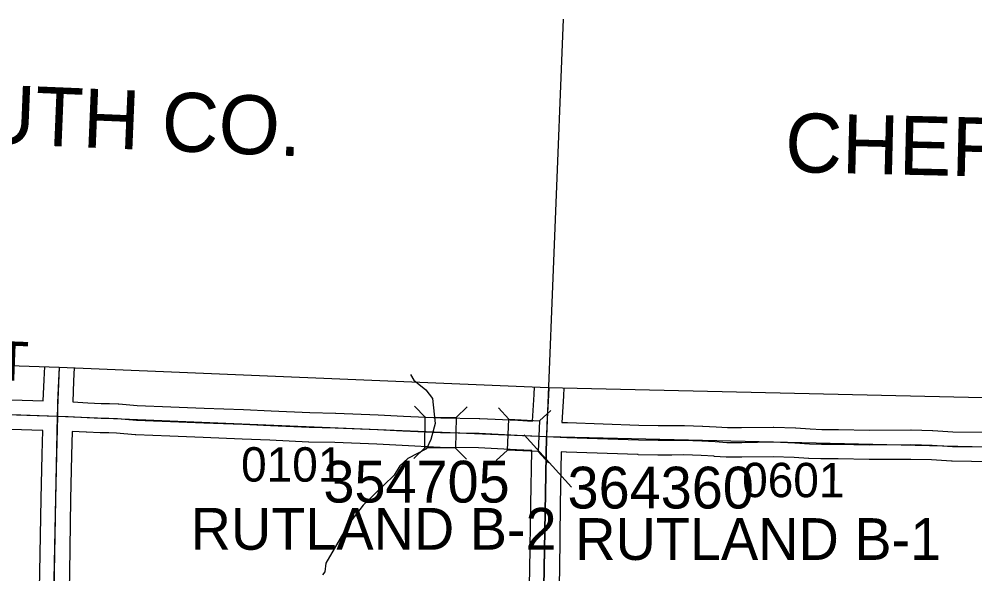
# Model space of a CAD drawing. Extents: x -157.2 to -99.3, y 12.2 to 46.2.
# Drawn here: x -121.437 to -119.49, y 40.059 to 41.188 of the extents above; entities that cross this region are included whole.
import ezdxf

# ---------------------------------------------------------------- set-up
doc = ezdxf.new("R2010")
doc.units = 0
for name, color, linetype in [('tdCoClipBndry', 7, 'Continuous'), ('tdCoCoAdjSecRdTxt', 7, 'Continuous'), ('tdCoCoBndry', 7, 'Continuous'), ('tdCoCoBndryPart', 7, 'Continuous'), ('tdCoCoBndryTxt', 7, 'Continuous'), ('tdCoHydroRiver', 7, 'Continuous'), ('tdCoSecRdNmbr', 7, 'Continuous'), ('tdCoSecRteBand', 7, 'Continuous'), ('tdCoSecRteCL', 7, 'Continuous'), ('tdCoSectLine', 7, 'Continuous'), ('tdCoStrucSec', 7, 'Continuous'), ('tdCoStrucSecCoName', 7, 'Continuous'), ('tdCoStrucSecFHWANum', 7, 'Continuous'), ('tdCoSurfAsphalt', 7, 'Continuous'), ('tdCoSurfGravel', 7, 'Continuous'), ('tdCoTwpBndryShd', 7, 'Continuous')]:
    doc.layers.add(name, color=color, linetype=linetype)

msp = doc.modelspace()

# ---------------------------------------------------------------- linework, layer by layer
at = {"layer": 'tdCoClipBndry'}
msp.add_lwpolyline([(-137.3849, 40.9986), (-130.3617, 40.7621), (-129.3761, 40.7352), (-128.3918, 40.7165), (-127.3846, 40.6647), (-126.387, 40.641), (-124.3513, 40.57), (-123.3516, 40.5465), (-121.3552, 40.48), (-120.3594, 40.4386), (-118.3228, 40.3917), (-115.3169, 40.3414), (-114.3264, 40.3124), (-114.2927, 40.3054), (-114.257, 40.2814), (-114.2379, 40.2528), (-114.2294, 40.2106), (-114.247, 39.2403), (-114.2573, 38.2439), (-114.2917, 37.2483), (-114.3338, 36.2543), (-114.3541, 35.2589), (-114.3899, 34.3598)], dxfattribs=at)
at = {"layer": 'tdCoCoBndry'}
msp.add_lwpolyline([(-135.3934, 40.8324), (-134.3958, 40.7988), (-133.3972, 40.7654), (-132.3984, 40.7315), (-131.3628, 40.6937), (-130.3647, 40.6622), (-129.3784, 40.6353), (-128.3937, 40.6165), (-127.3884, 40.5648), (-126.3904, 40.5411), (-125.354, 40.5038), (-124.3542, 40.47), (-123.355, 40.4466), (-122.3574, 40.4123), (-121.3585, 40.3801), (-120.3626, 40.3387), (-119.3227, 40.3139), (-118.3248, 40.2918), (-117.32, 40.2727), (-116.3236, 40.2604), (-115.3186, 40.2414), (-114.3294, 40.2124)], dxfattribs=at)
at = {"layer": 'tdCoCoBndryPart'}
msp.add_lwpolyline([(-120.3288, 41.188), (-120.3626, 40.3387)], dxfattribs=at)
at = {"layer": 'tdCoHydroRiver'}
msp.add_lwpolyline([(-120.6399, 40.4646), (-120.6331, 40.4531), (-120.6084, 40.4335), (-120.5947, 40.4158), (-120.5897, 40.3651), (-120.5985, 40.3322), (-120.6069, 40.3135), (-120.6453, 40.294), (-120.6615, 40.2787), (-120.6731, 40.26), (-120.7363, 40.1986), (-120.7658, 40.16), (-120.8121, 40.0807), (-120.8142, 40.0634), (-120.8191, 40.0572)], dxfattribs=at)
at = {"layer": 'tdCoSecRteBand'}
for points in [[(-121.3874, 40.411), (-121.3858, 40.4538), (-121.3858, 40.4539), (-121.3858, 40.4541), (-121.3845, 40.481)], [(-121.3246, 40.4787), (-121.3259, 40.4514), (-121.3275, 40.4091), (-121.3272, 40.4091), (-121.3272, 40.4089), (-121.2967, 40.4071), (-121.2694, 40.4058), (-121.2541, 40.406), (-121.2532, 40.406), (-121.2524, 40.406), (-121.2351, 40.4053), (-121.2345, 40.4052), (-121.2339, 40.4052), (-121.196, 40.402), (-121.1274, 40.3991), (-121.0597, 40.3964), (-120.98, 40.3934), (-120.9799, 40.3934), (-120.9798, 40.3934), (-120.9234, 40.391), (-120.9233, 40.391), (-120.9233, 40.391), (-120.8447, 40.3873), (-120.7923, 40.386), (-120.7921, 40.386), (-120.7919, 40.386), (-120.7058, 40.3828), (-120.7056, 40.3828), (-120.7054, 40.3828), (-120.6536, 40.3801), (-120.5778, 40.3764), (-120.4997, 40.3755), (-120.4991, 40.3754), (-120.4985, 40.3754), (-120.4211, 40.3715), (-120.3913, 40.3701)], [(-120.3913, 40.3701), (-120.3881, 40.4238), (-120.3875, 40.4398)], [(-120.3276, 40.4379), (-120.3282, 40.4212), (-120.3282, 40.4209), (-120.3282, 40.4206), (-120.3314, 40.3673), (-120.32, 40.3668), (-120.1747, 40.3616), (-120.135, 40.3609), (-120.1078, 40.3609), (-120.0833, 40.3611), (-120.0827, 40.3612), (-120.082, 40.3611), (-120.0453, 40.3599), (-120.0448, 40.3599), (-120.0444, 40.3599), (-120.0173, 40.3581), (-119.9943, 40.3567), (-119.9653, 40.3567), (-119.9009, 40.3574), (-119.9002, 40.3575), (-119.8995, 40.3574), (-119.8559, 40.356), (-119.8554, 40.3559), (-119.8549, 40.3559), (-119.8257, 40.354), (-119.8023, 40.353), (-119.7688, 40.353), (-119.7685, 40.353), (-119.7683, 40.353), (-119.705, 40.3518), (-119.6207, 40.352), (-119.6202, 40.352), (-119.6198, 40.352), (-119.5769, 40.3508), (-119.5764, 40.3508), (-119.5759, 40.3507), (-119.5352, 40.3483), (-119.457, 40.3473)], [(-121.4514, 40.4131), (-121.3874, 40.411)], [(-121.3956, 39.9955), (-121.3944, 40.0628), (-121.3917, 40.2115), (-121.3917, 40.2115), (-121.3917, 40.2116), (-121.3898, 40.3021), (-121.3887, 40.3507), (-121.3887, 40.3511), (-121.3891, 40.3511), (-121.4533, 40.3531)], [(-120.3995, 39.9435), (-120.3965, 40.0679), (-120.3946, 40.2008), (-120.3946, 40.2009), (-120.3946, 40.2009), (-120.3928, 40.3094), (-120.3929, 40.3094), (-120.3929, 40.3101), (-120.3936, 40.3101), (-120.424, 40.3115), (-120.4241, 40.3115), (-120.4241, 40.3115), (-120.501, 40.3155), (-120.5791, 40.3164), (-120.5796, 40.3164), (-120.5801, 40.3165), (-120.6566, 40.3202), (-120.6567, 40.3202), (-120.6567, 40.3202), (-120.7083, 40.3229), (-120.7939, 40.3261), (-120.8465, 40.3273), (-120.8468, 40.3273), (-120.8472, 40.3273), (-120.926, 40.331), (-120.9824, 40.3335), (-121.0619, 40.3364), (-121.062, 40.3364), (-121.062, 40.3364), (-121.1298, 40.3392), (-121.1299, 40.3392), (-121.1299, 40.3392), (-121.1992, 40.3421), (-121.1998, 40.3421), (-121.2004, 40.3422), (-121.2383, 40.3453), (-121.2541, 40.346), (-121.2695, 40.3458), (-121.2704, 40.3458), (-121.2714, 40.3458), (-121.2997, 40.3472), (-121.2999, 40.3472), (-121.3001, 40.3472), (-121.3288, 40.3489), (-121.3298, 40.3009), (-121.3317, 40.2104), (-121.3344, 40.0617), (-121.3356, 39.9944)], [(-119.458, 40.2873), (-119.5367, 40.2883), (-119.5374, 40.2883), (-119.5381, 40.2884), (-119.579, 40.2908), (-119.621, 40.292), (-119.7051, 40.2918), (-119.7055, 40.2918), (-119.7058, 40.2918), (-119.7691, 40.293), (-119.8029, 40.293), (-119.8035, 40.293), (-119.8041, 40.293), (-119.8285, 40.294), (-119.8289, 40.294), (-119.8293, 40.2941), (-119.8584, 40.296), (-119.9009, 40.2974), (-119.9648, 40.2967), (-119.965, 40.2967), (-119.9651, 40.2967), (-119.9952, 40.2967), (-119.9962, 40.2967), (-119.9971, 40.2968), (-120.021, 40.2982), (-120.021, 40.2983), (-120.0211, 40.2983), (-120.0477, 40.2999), (-120.0834, 40.3011), (-120.1074, 40.3009), (-120.1075, 40.3009), (-120.1077, 40.3009), (-120.1353, 40.3009), (-120.1356, 40.3009), (-120.1358, 40.3009), (-120.176, 40.3016), (-120.1763, 40.3017), (-120.1766, 40.3017), (-120.3223, 40.3068), (-120.3225, 40.3068), (-120.3226, 40.3069), (-120.3328, 40.3073), (-120.3346, 40.1999), (-120.3365, 40.0669), (-120.3365, 40.0668), (-120.3365, 40.0666), (-120.3395, 39.9421)]]:
    msp.add_lwpolyline(points, dxfattribs=at)
at = {"layer": 'tdCoSecRteCL'}
for points in [[(-121.3581, 40.3801), (-121.3576, 40.4073), (-121.3558, 40.4527), (-121.3546, 40.48)], [(-120.3622, 40.3387), (-120.3616, 40.3637), (-120.3582, 40.4224), (-120.3576, 40.4386)], [(-122.3571, 40.4123), (-122.3294, 40.4113), (-122.1488, 40.4055), (-121.9842, 40.4005), (-121.8899, 40.3981), (-121.7988, 40.3942), (-121.7425, 40.3929), (-121.685, 40.3897), (-121.6489, 40.3887), (-121.5848, 40.3863), (-121.5128, 40.3851), (-121.4524, 40.3831), (-121.3581, 40.3801)], [(-121.1407, 39.5265), (-121.1678, 39.5565), (-121.2024, 39.5952), (-121.3072, 39.7113), (-121.354, 39.7636), (-121.3597, 39.771), (-121.3651, 39.7809), (-121.3683, 39.7915), (-121.3696, 39.8045), (-121.3701, 39.8297), (-121.3673, 39.8916), (-121.3656, 39.9949), (-121.3644, 40.0622), (-121.3617, 40.211), (-121.3598, 40.3015), (-121.3581, 40.3801)], [(-121.3581, 40.3801), (-121.3367, 40.3794), (-121.2983, 40.3771), (-121.2699, 40.3758), (-121.2537, 40.376), (-121.2364, 40.3753), (-121.1979, 40.3721), (-121.1286, 40.3691), (-121.0608, 40.3664), (-120.9812, 40.3635), (-120.9247, 40.361), (-120.8458, 40.3573), (-120.793, 40.3561), (-120.7069, 40.3529), (-120.6551, 40.3501), (-120.5787, 40.3464), (-120.5, 40.3455), (-120.4226, 40.3415), (-120.3622, 40.3387)], [(-120.3788, 39.4196), (-120.3781, 39.4693), (-120.3771, 39.5095), (-120.3749, 39.655), (-120.3722, 39.8067), (-120.3695, 39.9428), (-120.3665, 40.0673), (-120.3646, 40.2004), (-120.3626, 40.3205), (-120.3622, 40.3387)], [(-120.3622, 40.3387), (-120.3212, 40.3368), (-120.1755, 40.3316), (-120.1353, 40.3309), (-120.1077, 40.3309), (-120.083, 40.3312), (-120.0463, 40.3299), (-120.0191, 40.3282), (-119.9952, 40.3267), (-119.9651, 40.3267), (-119.9005, 40.3275), (-119.8569, 40.326), (-119.8273, 40.324), (-119.8029, 40.323), (-119.7688, 40.323), (-119.7052, 40.3218), (-119.6206, 40.322), (-119.5777, 40.3208), (-119.5363, 40.3183), (-119.4574, 40.3173), (-119.3348, 40.3141), (-119.3223, 40.3139)]]:
    msp.add_lwpolyline(points, dxfattribs=at)
at = {"layer": 'tdCoSectLine'}
for points in [[(-121.3585, 40.3801), (-121.3546, 40.48)], [(-120.3586, 40.4386), (-120.3626, 40.3387)], [(-122.3574, 40.4123), (-121.3585, 40.3801)], [(-121.3778, 39.4501), (-121.3585, 40.3801)], [(-121.3585, 40.3801), (-120.3626, 40.3387)], [(-120.3792, 39.4196), (-120.3626, 40.3387)], [(-120.3626, 40.3387), (-119.3227, 40.3139)]]:
    msp.add_lwpolyline(points, dxfattribs=at)
at = {"layer": 'tdCoStrucSec'}
for p, q in [((-120.6096, 40.3781), (-120.6314, 40.4005)), ((-120.547, 40.3773), (-120.5246, 40.3992)), ((-120.4393, 40.3736), (-120.4604, 40.3967)), ((-120.3767, 40.3707), (-120.3536, 40.3918)), ((-120.6104, 40.3155), (-120.6328, 40.2937)), ((-120.5478, 40.3147), (-120.5259, 40.2923)), ((-120.4422, 40.3111), (-120.4653, 40.29)), ((-120.3796, 40.3082), (-120.3585, 40.285))]:
    msp.add_line(p, q, dxfattribs=at)
for points in [[(-120.6096, 40.3781), (-120.547, 40.3773), (-120.5478, 40.3147), (-120.6104, 40.3155)], [(-120.4393, 40.3736), (-120.3767, 40.3707), (-120.3796, 40.3082), (-120.4422, 40.3111)]]:
    msp.add_lwpolyline(points, close=True, dxfattribs=at)
at = {"layer": 'tdCoStrucSecFHWANum'}
msp.add_line((-120.3121, 40.2355), (-120.408, 40.3423), dxfattribs=at)
at = {"layer": 'tdCoSurfAsphalt'}
for points in [[(-120.3622, 40.3387), (-120.3616, 40.3637), (-120.3582, 40.4224), (-120.3576, 40.4386)], [(-120.3788, 39.4196), (-120.3781, 39.4693), (-120.3771, 39.5095), (-120.3749, 39.655), (-120.3722, 39.8067), (-120.3695, 39.9428), (-120.3665, 40.0673), (-120.3646, 40.2004), (-120.3626, 40.3205), (-120.3622, 40.3387)]]:
    msp.add_lwpolyline(points, dxfattribs=at)
at = {"layer": 'tdCoSurfGravel'}
for points in [[(-121.3581, 40.3801), (-121.3576, 40.4073), (-121.3558, 40.4527), (-121.3546, 40.48)], [(-121.4524, 40.3831), (-121.3581, 40.3801), (-121.3367, 40.3794), (-121.2983, 40.3771), (-121.2699, 40.3758), (-121.2537, 40.376), (-121.2364, 40.3753), (-121.1979, 40.3721), (-121.1286, 40.3691), (-121.0608, 40.3664), (-120.9812, 40.3635), (-120.9247, 40.361), (-120.8458, 40.3573), (-120.793, 40.3561), (-120.7069, 40.3529), (-120.6551, 40.3501), (-120.5787, 40.3464), (-120.5, 40.3455), (-120.4226, 40.3415), (-120.3622, 40.3387)], [(-121.1407, 39.5265), (-121.1678, 39.5565), (-121.2024, 39.5952), (-121.3072, 39.7113), (-121.354, 39.7636), (-121.3597, 39.771), (-121.3651, 39.7809), (-121.3683, 39.7915), (-121.3696, 39.8045), (-121.3701, 39.8297), (-121.3673, 39.8916), (-121.3656, 39.9949), (-121.3644, 40.0622), (-121.3617, 40.211), (-121.3598, 40.3015), (-121.3581, 40.3801)], [(-120.3622, 40.3387), (-120.3212, 40.3368), (-120.1755, 40.3316), (-120.1353, 40.3309), (-120.1077, 40.3309), (-120.083, 40.3312), (-120.0463, 40.3299), (-120.0191, 40.3282), (-119.9952, 40.3267), (-119.9651, 40.3267), (-119.9005, 40.3275), (-119.8569, 40.326), (-119.8273, 40.324), (-119.8029, 40.323), (-119.7688, 40.323), (-119.7052, 40.3218), (-119.6206, 40.322), (-119.5777, 40.3208), (-119.5363, 40.3183), (-119.4574, 40.3173), (-119.3348, 40.3141), (-119.3223, 40.3139)]]:
    msp.add_lwpolyline(points, dxfattribs=at)
at = {"layer": 'tdCoTwpBndryShd'}
for points in [[(-135.3934, 40.8324), (-134.3958, 40.7988), (-133.3972, 40.7654), (-132.3984, 40.7315), (-131.3628, 40.6937), (-130.3647, 40.6622), (-129.3784, 40.6353), (-128.3937, 40.6165), (-127.3884, 40.5648), (-126.3904, 40.5411), (-125.354, 40.5038), (-124.3542, 40.47), (-123.355, 40.4466), (-122.3574, 40.4123), (-121.3585, 40.3801), (-120.3626, 40.3387), (-119.3227, 40.3139)], [(-120.3626, 40.3387), (-120.3792, 39.4196), (-120.397, 38.4203), (-120.4166, 37.4242), (-120.4411, 36.4313), (-120.4729, 35.4322), (-120.5012, 34.4313)]]:
    msp.add_lwpolyline(points, dxfattribs=at)

# ---------------------------------------------------------------- texts
at = {"layer": 'tdCoCoAdjSecRdTxt'}
msp.add_text('340TH ST', height=0.08, rotation=357.7839, dxfattribs=at).set_placement((-121.906, 40.4697))
at = {"layer": 'tdCoCoBndryTxt'}
for s, rotation, p in [('PLYMOUTH CO.', 357.6207, (-122.0838, 40.9594)), ('CHEROKEE CO.', 358.6346, (-119.8779, 40.8772))]:
    msp.add_text(s, height=0.12, rotation=rotation, dxfattribs=at).set_placement(p)
at = {"layer": 'tdCoSecRdNmbr'}
for s, rotation, p in [('0101', 359.9069, (-120.9847, 40.2469)), ('0601', 359.9077, (-119.9643, 40.2152))]:
    msp.add_text(s, height=0.07, rotation=rotation, dxfattribs=at).set_placement(p)
at = {"layer": 'tdCoStrucSecCoName'}
for s, p in [('RUTLAND B-2', (-121.0874, 40.1082)), ('RUTLAND B-1', (-120.3042, 40.0874))]:
    msp.add_text(s, height=0.085, dxfattribs=at).set_placement(p)
at = {"layer": 'tdCoStrucSecFHWANum'}
for s, p in [('354705', (-120.817, 40.2042)), ('364360', (-120.3198, 40.1921))]:
    msp.add_text(s, height=0.085, dxfattribs=at).set_placement(p)

doc.saveas('drawing.dxf')
